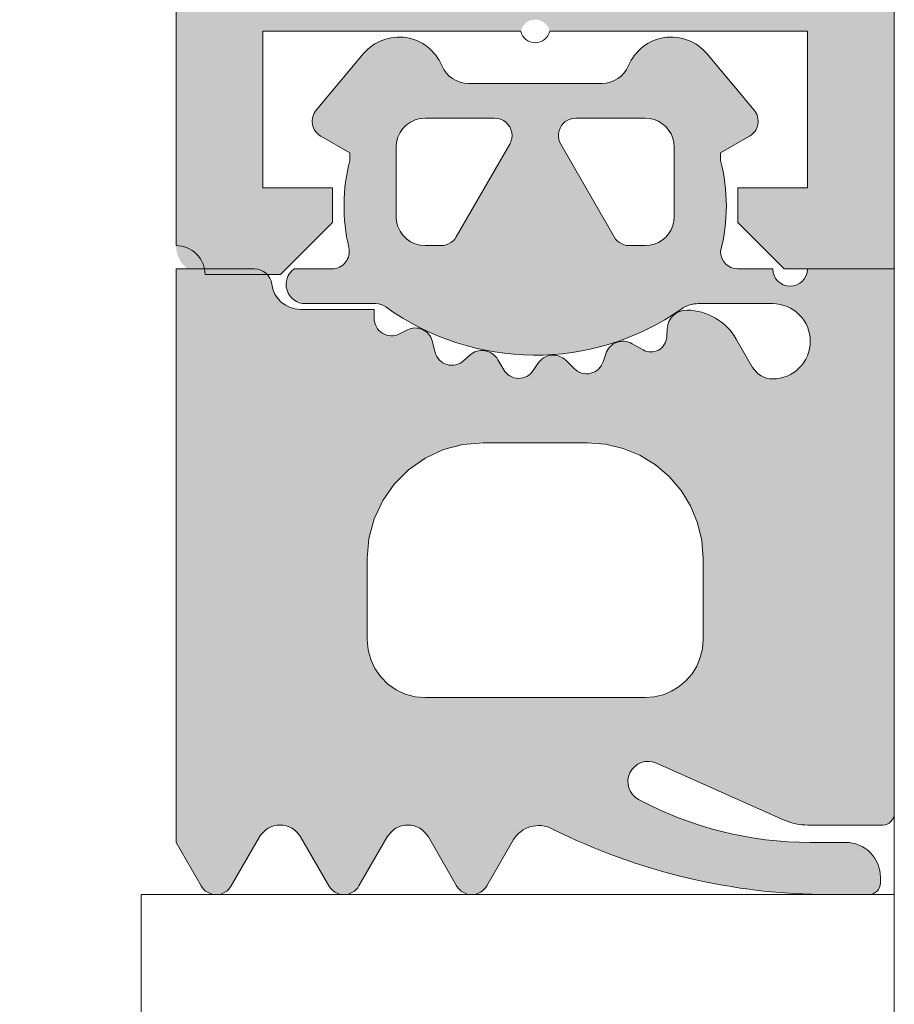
# Model space of a CAD drawing. Header units: metres. Extents: x -3.6 to 84.5, y -11 to 16.8.
# Tile 487 of 656: x 58.3349 to 58.35, y -0.1467 to -0.1297. Entities that reach past the tile are written whole.
import ezdxf

# ---------------------------------------------------------------- set-up
doc = ezdxf.new("R2010")
doc.units = ezdxf.units.M
doc.header["$MEASUREMENT"] = 0
doc.layers.add('301 - Elemente.Linie', color=7, linetype='Continuous')
doc.layers.add('302 - Elemente.Schraffur', color=7, linetype='Continuous')

msp = doc.modelspace()

# ---------------------------------------------------------------- hatches: boundary and pattern name
at = {"layer": '302 - Elemente.Schraffur', "linetype": 'Continuous', "lineweight": 5}
h = msp.add_hatch(color=7, dxfattribs=at)
h.paths.add_polyline_path([(58.299989, -0.0305), (58.299989, -0.134), (58.301889, -0.134), (58.302689, -0.1332), (58.302689, -0.1326), (58.301489, -0.1326), (58.301489, -0.1299), (58.305939, -0.1299), (58.305945, -0.129879), (58.305952, -0.129859), (58.305961, -0.129839), (58.305972, -0.12982), (58.305984, -0.129803), (58.305998, -0.129786), (58.306013, -0.12977), (58.306029, -0.129756), (58.306046, -0.129743), (58.306065, -0.129732), (58.306084, -0.129722), (58.306104, -0.129714), (58.306125, -0.129708), (58.306146, -0.129704), (58.306167, -0.129701), (58.306189, -0.1297), (58.306211, -0.129701), (58.306232, -0.129704), (58.306253, -0.129708), (58.306274, -0.129714), (58.306294, -0.129722), (58.306313, -0.129732), (58.306332, -0.129743), (58.306349, -0.129756), (58.306365, -0.12977), (58.30638, -0.129786), (58.306394, -0.129803), (58.306406, -0.12982), (58.306417, -0.129839), (58.306426, -0.129859), (58.306433, -0.129879), (58.306439, -0.1299), (58.310889, -0.1299), (58.310889, -0.1326), (58.309689, -0.1326), (58.309689, -0.1332), (58.310589, -0.1341), (58.311889, -0.1341), (58.311914, -0.134099), (58.311938, -0.134098), (58.311962, -0.134095), (58.311987, -0.13409), (58.31201, -0.134085), (58.312034, -0.134078), (58.312057, -0.134071), (58.31208, -0.134062), (58.312103, -0.134052), (58.312125, -0.134041), (58.312146, -0.134029), (58.312167, -0.134016), (58.312187, -0.134002), (58.312206, -0.133986), (58.312225, -0.13397), (58.312243, -0.133953), (58.312259, -0.133936), (58.312276, -0.133917), (58.312291, -0.133898), (58.312305, -0.133878), (58.312318, -0.133857), (58.31233, -0.133836), (58.312341, -0.133814), (58.312351, -0.133791), (58.31236, -0.133768), (58.312367, -0.133745), (58.312374, -0.133721), (58.312379, -0.133697), (58.312384, -0.133673), (58.312387, -0.133649), (58.312388, -0.133624), (58.312389, -0.1336), (58.312389, -0.1215), (58.31239, -0.121475), (58.312391, -0.121451), (58.312394, -0.121427), (58.312399, -0.121402), (58.312404, -0.121378), (58.312411, -0.121355), (58.312418, -0.121331), (58.312427, -0.121309), (58.312437, -0.121286), (58.312448, -0.121264), (58.31246, -0.121243), (58.312473, -0.121222), (58.312487, -0.121202), (58.312502, -0.121183), (58.312519, -0.121164), (58.312535, -0.121146), (58.312553, -0.121129), (58.312572, -0.121113), (58.312591, -0.121098), (58.312611, -0.121084), (58.312632, -0.121071), (58.312653, -0.121059), (58.312675, -0.121048), (58.312698, -0.121038), (58.312721, -0.121029), (58.312744, -0.121021), (58.312768, -0.121015), (58.312791, -0.12101), (58.312816, -0.121005), (58.31284, -0.121002), (58.312864, -0.121001), (58.312889, -0.121), (58.318489, -0.121), (58.318563, -0.121002), (58.318636, -0.121007), (58.318709, -0.121016), (58.318782, -0.121029), (58.318853, -0.121045), (58.318924, -0.121065), (58.318994, -0.121088), (58.319063, -0.121114), (58.31913, -0.121144), (58.319196, -0.121177), (58.31926, -0.121213), (58.319322, -0.121253), (58.319383, -0.121295), (58.319441, -0.12134), (58.319496, -0.121389), (58.31955, -0.121439), (58.3196, -0.121493), (58.319649, -0.121548), (58.319694, -0.121606), (58.319736, -0.121667), (58.319776, -0.121729), (58.319812, -0.121793), (58.319845, -0.121859), (58.319875, -0.121926), (58.319901, -0.121995), (58.319924, -0.122065), (58.319944, -0.122135), (58.31996, -0.122207), (58.319973, -0.12228), (58.319982, -0.122353), (58.319987, -0.122426), (58.319989, -0.1225), (58.319989, -0.1495), (58.31999, -0.149524), (58.319991, -0.149549), (58.319994, -0.149573), (58.319999, -0.149597), (58.320004, -0.149621), (58.320011, -0.149645), (58.320018, -0.149668), (58.320027, -0.149691), (58.320037, -0.149714), (58.320048, -0.149736), (58.32006, -0.149757), (58.320073, -0.149778), (58.320087, -0.149798), (58.320102, -0.149817), (58.320119, -0.149836), (58.320135, -0.149853), (58.320153, -0.14987), (58.320172, -0.149886), (58.320191, -0.149902), (58.320211, -0.149916), (58.320232, -0.149929), (58.320253, -0.149941), (58.320275, -0.149952), (58.320298, -0.149962), (58.320321, -0.149971), (58.320344, -0.149978), (58.320368, -0.149985), (58.320391, -0.14999), (58.320416, -0.149995), (58.32044, -0.149998), (58.320464, -0.149999), (58.320489, -0.15), (58.321489, -0.15), (58.321538, -0.149999), (58.321587, -0.149995), (58.321636, -0.149989), (58.321684, -0.149981), (58.321732, -0.14997), (58.321779, -0.149957), (58.321826, -0.149941), (58.321872, -0.149924), (58.321917, -0.149904), (58.32196, -0.149882), (58.322003, -0.149858), (58.322045, -0.149831), (58.322085, -0.149803), (58.322123, -0.149773), (58.322161, -0.149741), (58.322196, -0.149707), (58.32223, -0.149671), (58.322262, -0.149634), (58.322292, -0.149596), (58.32232, -0.149556), (58.322347, -0.149514), (58.322371, -0.149471), (58.322393, -0.149427), (58.322413, -0.149383), (58.322431, -0.149337), (58.322446, -0.14929), (58.322459, -0.149243), (58.32247, -0.149195), (58.322478, -0.149147), (58.322484, -0.149098), (58.322488, -0.149049), (58.322489, -0.149), (58.322489, -0.1481), (58.322989, -0.147811), (58.322989, -0.146589), (58.322489, -0.1463), (58.322989, -0.146011), (58.322989, -0.144789), (58.322489, -0.1445), (58.322989, -0.144211), (58.322989, -0.142989), (58.322489, -0.1427), (58.322989, -0.142411), (58.322989, -0.141189), (58.322489, -0.1409), (58.322989, -0.140611), (58.322989, -0.139389), (58.322489, -0.1391), (58.322989, -0.138811), (58.322989, -0.137589), (58.322489, -0.1373), (58.322989, -0.137011), (58.322989, -0.135789), (58.322489, -0.1355), (58.322989, -0.135211), (58.322989, -0.134164), (58.324123, -0.1322), (58.324158, -0.132144), (58.324196, -0.132091), (58.324237, -0.132041), (58.324282, -0.131993), (58.32433, -0.131948), (58.32438, -0.131907), (58.324433, -0.131868), (58.324489, -0.131834), (58.324547, -0.131803), (58.324606, -0.131776), (58.324668, -0.131753), (58.32473, -0.131734), (58.324794, -0.131719), (58.324858, -0.131708), (58.324924, -0.131702), (58.324989, -0.1317), (58.325054, -0.131702), (58.32512, -0.131708), (58.325184, -0.131719), (58.325248, -0.131734), (58.32531, -0.131753), (58.325372, -0.131776), (58.325431, -0.131803), (58.325489, -0.131834), (58.325545, -0.131868), (58.325598, -0.131907), (58.325648, -0.131948), (58.325696, -0.131993), (58.325741, -0.132041), (58.325782, -0.132091), (58.32582, -0.132144), (58.325855, -0.1322), (58.326989, -0.134164), (58.326989, -0.136111), (58.327489, -0.1364), (58.326989, -0.136689), (58.326989, -0.137911), (58.327489, -0.1382), (58.326989, -0.138489), (58.326989, -0.139711), (58.327489, -0.14), (58.326989, -0.140289), (58.326989, -0.141511), (58.327489, -0.1418), (58.326989, -0.142089), (58.326989, -0.143311), (58.327489, -0.1436), (58.326989, -0.143889), (58.326989, -0.145111), (58.327489, -0.1454), (58.326989, -0.145689), (58.326989, -0.146911), (58.327489, -0.1472), (58.326989, -0.147489), (58.326989, -0.148711), (58.327489, -0.149), (58.32749, -0.149049), (58.327494, -0.149098), (58.3275, -0.149147), (58.327508, -0.149195), (58.327519, -0.149243), (58.327532, -0.14929), (58.327547, -0.149337), (58.327565, -0.149383), (58.327585, -0.149427), (58.327607, -0.149471), (58.327631, -0.149514), (58.327658, -0.149556), (58.327686, -0.149596), (58.327716, -0.149634), (58.327748, -0.149671), (58.327782, -0.149707), (58.327817, -0.149741), (58.327855, -0.149773), (58.327893, -0.149803), (58.327933, -0.149831), (58.327975, -0.149858), (58.328018, -0.149882), (58.328061, -0.149904), (58.328106, -0.149924), (58.328152, -0.149941), (58.328199, -0.149957), (58.328246, -0.14997), (58.328294, -0.149981), (58.328342, -0.149989), (58.328391, -0.149995), (58.32844, -0.149999), (58.328489, -0.15), (58.329489, -0.15), (58.329514, -0.149999), (58.329538, -0.149998), (58.329562, -0.149995), (58.329587, -0.14999), (58.32961, -0.149985), (58.329634, -0.149978), (58.329657, -0.149971), (58.32968, -0.149962), (58.329703, -0.149952), (58.329725, -0.149941), (58.329746, -0.149929), (58.329767, -0.149916), (58.329787, -0.149902), (58.329806, -0.149886), (58.329825, -0.14987), (58.329843, -0.149853), (58.329859, -0.149836), (58.329875, -0.149817), (58.329891, -0.149798), (58.329905, -0.149778), (58.329918, -0.149757), (58.32993, -0.149736), (58.329941, -0.149714), (58.329951, -0.149691), (58.32996, -0.149668), (58.329967, -0.149645), (58.329974, -0.149621), (58.329979, -0.149597), (58.329984, -0.149573), (58.329987, -0.149549), (58.329988, -0.149524), (58.329989, -0.1495), (58.329989, -0.1225), (58.329991, -0.122426), (58.329996, -0.122353), (58.330005, -0.12228), (58.330018, -0.122207), (58.330034, -0.122135), (58.330054, -0.122065), (58.330077, -0.121995), (58.330103, -0.121926), (58.330133, -0.121859), (58.330166, -0.121793), (58.330202, -0.121729), (58.330242, -0.121667), (58.330284, -0.121606), (58.330329, -0.121548), (58.330378, -0.121493), (58.330428, -0.121439), (58.330482, -0.121389), (58.330537, -0.12134), (58.330595, -0.121295), (58.330656, -0.121253), (58.330718, -0.121213), (58.330782, -0.121177), (58.330848, -0.121144), (58.330915, -0.121114), (58.330984, -0.121088), (58.331054, -0.121065), (58.331125, -0.121045), (58.331196, -0.121029), (58.331269, -0.121016), (58.331342, -0.121007), (58.331415, -0.121002), (58.331489, -0.121), (58.337089, -0.121), (58.337114, -0.121001), (58.337138, -0.121002), (58.337162, -0.121005), (58.337187, -0.12101), (58.33721, -0.121015), (58.337234, -0.121021), (58.337257, -0.121029), (58.33728, -0.121038), (58.337303, -0.121048), (58.337325, -0.121059), (58.337346, -0.121071), (58.337367, -0.121084), (58.337387, -0.121098), (58.337406, -0.121113), (58.337425, -0.121129), (58.337443, -0.121146), (58.337459, -0.121164), (58.337475, -0.121183), (58.337491, -0.121202), (58.337505, -0.121222), (58.337518, -0.121243), (58.33753, -0.121264), (58.337541, -0.121286), (58.337551, -0.121309), (58.33756, -0.121331), (58.337567, -0.121355), (58.337574, -0.121378), (58.337579, -0.121402), (58.337584, -0.121427), (58.337587, -0.121451), (58.337588, -0.121475), (58.337589, -0.1215), (58.337589, -0.1336), (58.33759, -0.133624), (58.337591, -0.133649), (58.337594, -0.133673), (58.337599, -0.133697), (58.337604, -0.133721), (58.337611, -0.133745), (58.337618, -0.133768), (58.337627, -0.133791), (58.337637, -0.133814), (58.337648, -0.133836), (58.33766, -0.133857), (58.337673, -0.133878), (58.337687, -0.133898), (58.337702, -0.133917), (58.337719, -0.133936), (58.337735, -0.133953), (58.337753, -0.13397), (58.337772, -0.133986), (58.337791, -0.134002), (58.337811, -0.134016), (58.337832, -0.134029), (58.337853, -0.134041), (58.337875, -0.134052), (58.337898, -0.134062), (58.337921, -0.134071), (58.337944, -0.134078), (58.337968, -0.134085), (58.337991, -0.13409), (58.338016, -0.134095), (58.33804, -0.134098), (58.338064, -0.134099), (58.338089, -0.1341), (58.339389, -0.1341), (58.340289, -0.1332), (58.340289, -0.1326), (58.339089, -0.1326), (58.339089, -0.1299), (58.343539, -0.1299), (58.343545, -0.129879), (58.343552, -0.129859), (58.343561, -0.129839), (58.343572, -0.12982), (58.343584, -0.129803), (58.343598, -0.129786), (58.343613, -0.12977), (58.343629, -0.129756), (58.343646, -0.129743), (58.343665, -0.129732), (58.343684, -0.129722), (58.343704, -0.129714), (58.343725, -0.129708), (58.343746, -0.129704), (58.343767, -0.129701), (58.343789, -0.1297), (58.343811, -0.129701), (58.343832, -0.129704), (58.343853, -0.129708), (58.343874, -0.129714), (58.343894, -0.129722), (58.343913, -0.129732), (58.343932, -0.129743), (58.343949, -0.129756), (58.343965, -0.12977), (58.34398, -0.129786), (58.343994, -0.129803), (58.344006, -0.12982), (58.344017, -0.129839), (58.344026, -0.129859), (58.344033, -0.129879), (58.344039, -0.1299), (58.348489, -0.1299), (58.348489, -0.1326), (58.347289, -0.1326), (58.347289, -0.1332), (58.348089, -0.134), (58.349989, -0.134), (58.349989, -0.0305), (58.349987, -0.030426), (58.349982, -0.030353), (58.349973, -0.03028), (58.34996, -0.030207), (58.349944, -0.030135), (58.349924, -0.030065), (58.349901, -0.029995), (58.349875, -0.029926), (58.349845, -0.029859), (58.349812, -0.029793), (58.349776, -0.029729), (58.349736, -0.029667), (58.349694, -0.029606), (58.349649, -0.029548), (58.3496, -0.029493), (58.34955, -0.029439), (58.349496, -0.029389), (58.349441, -0.02934), (58.349383, -0.029295), (58.349322, -0.029253), (58.34926, -0.029213), (58.349196, -0.029177), (58.34913, -0.029144), (58.349063, -0.029114), (58.348994, -0.029088), (58.348924, -0.029065), (58.348853, -0.029045), (58.348782, -0.029029), (58.348709, -0.029016), (58.348636, -0.029007), (58.348563, -0.029002), (58.348489, -0.029), (58.301489, -0.029), (58.301415, -0.029002), (58.301342, -0.029007), (58.301269, -0.029016), (58.301196, -0.029029), (58.301125, -0.029045), (58.301054, -0.029065), (58.300984, -0.029088), (58.300915, -0.029114), (58.300848, -0.029144), (58.300782, -0.029177), (58.300718, -0.029213), (58.300656, -0.029253), (58.300595, -0.029295), (58.300537, -0.02934), (58.300482, -0.029389), (58.300428, -0.029439), (58.300378, -0.029493), (58.300329, -0.029548), (58.300284, -0.029606), (58.300242, -0.029667), (58.300202, -0.029729), (58.300166, -0.029793), (58.300133, -0.029859), (58.300103, -0.029926), (58.300077, -0.029995), (58.300054, -0.030065), (58.300034, -0.030135), (58.300018, -0.030207), (58.300005, -0.03028), (58.299996, -0.030353), (58.299991, -0.030426)])
h.paths.add_polyline_path([(58.301489, -0.121), (58.305939, -0.121), (58.305952, -0.120959), (58.305972, -0.12092), (58.305998, -0.120886), (58.306029, -0.120856), (58.306065, -0.120832), (58.306104, -0.120814), (58.306146, -0.120804), (58.306189, -0.1208), (58.306232, -0.120804), (58.306274, -0.120814), (58.306313, -0.120832), (58.306349, -0.120856), (58.30638, -0.120886), (58.306406, -0.12092), (58.306426, -0.120959), (58.306439, -0.121), (58.310889, -0.121), (58.310889, -0.1267), (58.309689, -0.1267), (58.309689, -0.1273), (58.310335, -0.127946), (58.310389, -0.128009), (58.310431, -0.12808), (58.310461, -0.128157), (58.310478, -0.128238), (58.310481, -0.128321), (58.310471, -0.128403), (58.310448, -0.128482), (58.310411, -0.128556), (58.310363, -0.128623), (58.310305, -0.128681), (58.310238, -0.128729), (58.310164, -0.128766), (58.310084, -0.128789), (58.310003, -0.1288), (58.30992, -0.128796), (58.309839, -0.128779), (58.309762, -0.128749), (58.309691, -0.128707), (58.309628, -0.128653), (58.308568, -0.127593), (58.308448, -0.127491), (58.308315, -0.127409), (58.30817, -0.127349), (58.308017, -0.127312), (58.307861, -0.1273), (58.304517, -0.1273), (58.304361, -0.127312), (58.304208, -0.127349), (58.304063, -0.127409), (58.30393, -0.127491), (58.30381, -0.127593), (58.30275, -0.128653), (58.302687, -0.128707), (58.302616, -0.128749), (58.302539, -0.128779), (58.302458, -0.128796), (58.302375, -0.1288), (58.302293, -0.128789), (58.302214, -0.128766), (58.30214, -0.128729), (58.302073, -0.128681), (58.302015, -0.128623), (58.301967, -0.128556), (58.30193, -0.128482), (58.301907, -0.128403), (58.301897, -0.128321), (58.3019, -0.128238), (58.301917, -0.128157), (58.301947, -0.12808), (58.301989, -0.128009), (58.302043, -0.127946), (58.302689, -0.1273), (58.302689, -0.1267), (58.301489, -0.1267)], flags=0)
h.paths.add_polyline_path([(58.347889, -0.1187), (58.302089, -0.1187), (58.302089, -0.0348), (58.347889, -0.0348)], flags=0)
h.paths.add_polyline_path([(58.321789, -0.1289), (58.321789, -0.1215), (58.321795, -0.121422), (58.321813, -0.121345), (58.321843, -0.121273), (58.321884, -0.121206), (58.321935, -0.121146), (58.321995, -0.121095), (58.322062, -0.121054), (58.322134, -0.121024), (58.322211, -0.121006), (58.322289, -0.121), (58.327689, -0.121), (58.327767, -0.121006), (58.327844, -0.121024), (58.327916, -0.121054), (58.327983, -0.121095), (58.328043, -0.121146), (58.328094, -0.121206), (58.328134, -0.121273), (58.328165, -0.121345), (58.328183, -0.121422), (58.328189, -0.1215), (58.328189, -0.1289), (58.328183, -0.128978), (58.328165, -0.129054), (58.328134, -0.129127), (58.328094, -0.129194), (58.328043, -0.129253), (58.327983, -0.129304), (58.327916, -0.129345), (58.327844, -0.129375), (58.327767, -0.129394), (58.327689, -0.1294), (58.322289, -0.1294), (58.322211, -0.129394), (58.322134, -0.129375), (58.322062, -0.129345), (58.321995, -0.129304), (58.321935, -0.129253), (58.321884, -0.129194), (58.321843, -0.129127), (58.321813, -0.129054), (58.321795, -0.128978)], flags=0)
h.paths.add_polyline_path([(58.339089, -0.1267), (58.339089, -0.121), (58.343539, -0.121), (58.343552, -0.120959), (58.343572, -0.12092), (58.343598, -0.120886), (58.343629, -0.120856), (58.343665, -0.120832), (58.343704, -0.120814), (58.343746, -0.120804), (58.343789, -0.1208), (58.343832, -0.120804), (58.343874, -0.120814), (58.343913, -0.120832), (58.343949, -0.120856), (58.34398, -0.120886), (58.344006, -0.12092), (58.344026, -0.120959), (58.344039, -0.121), (58.348489, -0.121), (58.348489, -0.1267), (58.347289, -0.1267), (58.347289, -0.1273), (58.347935, -0.127946), (58.347989, -0.128009), (58.348031, -0.12808), (58.348061, -0.128157), (58.348078, -0.128238), (58.348081, -0.128321), (58.348071, -0.128403), (58.348048, -0.128482), (58.348011, -0.128556), (58.347963, -0.128623), (58.347905, -0.128681), (58.347838, -0.128729), (58.347764, -0.128766), (58.347684, -0.128789), (58.347603, -0.1288), (58.34752, -0.128796), (58.347439, -0.128779), (58.347362, -0.128749), (58.347291, -0.128707), (58.347228, -0.128653), (58.346168, -0.127593), (58.346048, -0.127491), (58.345915, -0.127409), (58.34577, -0.127349), (58.345617, -0.127312), (58.345461, -0.1273), (58.342117, -0.1273), (58.341961, -0.127312), (58.341808, -0.127349), (58.341663, -0.127409), (58.34153, -0.127491), (58.34141, -0.127593), (58.34035, -0.128653), (58.340287, -0.128707), (58.340216, -0.128749), (58.340139, -0.128779), (58.340058, -0.128796), (58.339975, -0.1288), (58.339893, -0.128789), (58.339814, -0.128766), (58.33974, -0.128729), (58.339673, -0.128681), (58.339615, -0.128623), (58.339567, -0.128556), (58.33953, -0.128482), (58.339507, -0.128403), (58.339497, -0.128321), (58.3395, -0.128238), (58.339517, -0.128157), (58.339547, -0.12808), (58.339589, -0.128009), (58.339643, -0.127946), (58.340289, -0.1273), (58.340289, -0.1267)], flags=0)
h = msp.add_hatch(color=7, dxfattribs=at)
h.paths.add_polyline_path([(58.337589, -0.134001), (58.337589, -0.143901), (58.338022, -0.144651, 0.577392), (58.338542, -0.144651), (58.33903, -0.143806, -0.577289), (58.33974, -0.143806), (58.340228, -0.144651, 0.577392), (58.340747, -0.144651), (58.341235, -0.143806, -0.577368), (58.341945, -0.143806), (58.342433, -0.144651, 0.577392), (58.342953, -0.144651), (58.343415, -0.14385, -0.388148), (58.344078, -0.143663, 0.116852), (58.348879, -0.1448), (58.349549, -0.1448, 0.414524), (58.349749, -0.1446), (58.349749, -0.1445, 0.414329), (58.349149, -0.1439), (58.348539, -0.1439, -0.123102), (58.345574, -0.143159, -0.965045), (58.345881, -0.142531), (58.34809, -0.143514, 0.105057), (58.348497, -0.1436), (58.349789, -0.1436, 0.414151), (58.349989, -0.1434), (58.349989, -0.134001), (58.348489, -0.134001, -1), (58.347889, -0.134001), (58.347284, -0.134001, -0.409499), (58.346989, -0.133701, 0.127235), (58.346989, -0.132128), (58.346989, -0.132001), (58.347489, -0.131712, 0.466227), (58.347569, -0.131259), (58.346752, -0.130286, 0.562251), (58.345401, -0.130493, -0.302762), (58.34494, -0.130801), (58.342638, -0.130801, -0.302777), (58.342177, -0.130493, 0.562174), (58.340826, -0.130286), (58.340009, -0.131259, 0.466377), (58.340089, -0.131712), (58.340589, -0.132001), (58.340589, -0.132128, 0.12137), (58.340572, -0.133632, -0.483406), (58.34028, -0.134001), (58.339629, -0.134001, 0.732626), (58.339819, -0.134601), (58.341037, -0.134601, -0.157674), (58.341213, -0.134657, 0.319713), (58.346318, -0.134691, -0.154263), (58.346605, -0.134601), (58.347889, -0.134601, -1), (58.347889, -0.135901, -0.267979), (58.347543, -0.135701), (58.347261, -0.135213, 0.264074), (58.34641, -0.134713, 0.403109), (58.346067, -0.135034), (58.346059, -0.135178, -0.55988), (58.345651, -0.135399), (58.345465, -0.135292, 0.47692), (58.345007, -0.135468), (58.344962, -0.135605, -0.560029), (58.344465, -0.135724), (58.344323, -0.135583, 0.47708), (58.343835, -0.135634), (58.343756, -0.135755, -0.560017), (58.343245, -0.135742), (58.343145, -0.135568, 0.476948), (58.34266, -0.135492), (58.342553, -0.135588, -0.560069), (58.342062, -0.135443), (58.342009, -0.135243, 0.476951), (58.341583, -0.135053), (58.341445, -0.135123, -0.559911), (58.341009, -0.134856), (58.341009, -0.134701), (58.339737, -0.134701, -0.378044), (58.339241, -0.134263, 0.377911), (58.338943, -0.134001)])
h.paths.add_polyline_path([(58.340889, -0.140401), (58.340889, -0.139001), (58.340891, -0.138903), (58.340899, -0.138805), (58.340911, -0.138707), (58.340927, -0.13861), (58.340949, -0.138515), (58.340975, -0.13842), (58.341006, -0.138327), (58.341041, -0.138235), (58.341081, -0.138146), (58.341125, -0.138058), (58.341174, -0.137972), (58.341226, -0.13789), (58.341283, -0.137809), (58.341343, -0.137732), (58.341407, -0.137658), (58.341475, -0.137586), (58.341546, -0.137519), (58.34162, -0.137455), (58.341698, -0.137394), (58.341778, -0.137338), (58.341861, -0.137285), (58.341946, -0.137237), (58.342034, -0.137193), (58.342124, -0.137153), (58.342215, -0.137118), (58.342308, -0.137087), (58.342403, -0.137061), (58.342499, -0.137039), (58.342596, -0.137022), (58.342693, -0.13701), (58.342791, -0.137003), (58.342889, -0.137001), (58.344689, -0.137001), (58.344787, -0.137003), (58.344885, -0.13701), (58.344982, -0.137022), (58.345079, -0.137039), (58.345175, -0.137061), (58.34527, -0.137087), (58.345363, -0.137118), (58.345454, -0.137153), (58.345544, -0.137193), (58.345632, -0.137237), (58.345717, -0.137285), (58.3458, -0.137338), (58.34588, -0.137394), (58.345958, -0.137455), (58.346032, -0.137519), (58.346103, -0.137586), (58.346171, -0.137658), (58.346235, -0.137732), (58.346295, -0.137809), (58.346352, -0.137889), (58.346404, -0.137972), (58.346453, -0.138058), (58.346497, -0.138146), (58.346537, -0.138235), (58.346572, -0.138327), (58.346603, -0.13842), (58.346629, -0.138515), (58.346651, -0.13861), (58.346667, -0.138707), (58.346679, -0.138805), (58.346687, -0.138903), (58.346689, -0.139001), (58.346689, -0.140401), (58.346688, -0.14045), (58.346684, -0.140499), (58.346678, -0.140547), (58.34667, -0.140596), (58.346659, -0.140644), (58.346646, -0.140691), (58.346631, -0.140738), (58.346613, -0.140783), (58.346593, -0.140828), (58.346571, -0.140872), (58.346547, -0.140915), (58.346521, -0.140956), (58.346492, -0.140996), (58.346462, -0.141035), (58.34643, -0.141072), (58.346396, -0.141108), (58.346361, -0.141142), (58.346323, -0.141174), (58.346285, -0.141204), (58.346245, -0.141232), (58.346203, -0.141258), (58.34616, -0.141283), (58.346117, -0.141305), (58.346072, -0.141325), (58.346026, -0.141342), (58.345979, -0.141358), (58.345932, -0.141371), (58.345884, -0.141381), (58.345836, -0.14139), (58.345787, -0.141396), (58.345738, -0.141399), (58.345689, -0.141401), (58.341889, -0.141401), (58.34184, -0.141399), (58.341791, -0.141396), (58.341742, -0.14139), (58.341694, -0.141381), (58.341646, -0.141371), (58.341599, -0.141358), (58.341552, -0.141342), (58.341506, -0.141325), (58.341461, -0.141305), (58.341418, -0.141283), (58.341375, -0.141258), (58.341333, -0.141232), (58.341293, -0.141204), (58.341255, -0.141174), (58.341217, -0.141142), (58.341182, -0.141108), (58.341148, -0.141072), (58.341116, -0.141035), (58.341086, -0.140996), (58.341058, -0.140956), (58.341031, -0.140915), (58.341007, -0.140872), (58.340985, -0.140828), (58.340965, -0.140783), (58.340947, -0.140738), (58.340932, -0.140691), (58.340919, -0.140644), (58.340908, -0.140596), (58.3409, -0.140547), (58.340894, -0.140499), (58.34089, -0.14045)], flags=0)
h.paths.add_polyline_path([(58.341389, -0.1331), (58.341389, -0.1319), (58.34139, -0.131875), (58.341391, -0.131851), (58.341394, -0.131827), (58.341399, -0.131802), (58.341404, -0.131778), (58.341411, -0.131755), (58.341418, -0.131731), (58.341427, -0.131709), (58.341437, -0.131686), (58.341448, -0.131664), (58.34146, -0.131643), (58.341473, -0.131622), (58.341487, -0.131602), (58.341502, -0.131583), (58.341519, -0.131564), (58.341535, -0.131546), (58.341553, -0.131529), (58.341572, -0.131513), (58.341591, -0.131498), (58.341611, -0.131484), (58.341632, -0.131471), (58.341653, -0.131459), (58.341675, -0.131448), (58.341698, -0.131438), (58.341721, -0.131429), (58.341744, -0.131421), (58.341767, -0.131415), (58.341791, -0.13141), (58.341816, -0.131405), (58.34184, -0.131402), (58.341864, -0.131401), (58.341889, -0.1314), (58.343089, -0.1314), (58.343109, -0.131401), (58.343128, -0.131402), (58.343147, -0.131406), (58.343167, -0.13141), (58.343185, -0.131416), (58.343204, -0.131423), (58.343222, -0.131431), (58.343239, -0.13144), (58.343256, -0.13145), (58.343272, -0.131462), (58.343287, -0.131474), (58.343301, -0.131488), (58.343315, -0.131502), (58.343327, -0.131517), (58.343338, -0.131533), (58.343349, -0.13155), (58.343358, -0.131567), (58.343366, -0.131585), (58.343373, -0.131603), (58.343379, -0.131622), (58.343383, -0.131641), (58.343386, -0.131661), (58.343388, -0.13168), (58.343389, -0.1317), (58.343388, -0.13172), (58.343386, -0.131739), (58.343383, -0.131758), (58.343379, -0.131778), (58.343373, -0.131796), (58.343366, -0.131815), (58.343358, -0.131833), (58.343349, -0.13185), (58.34242, -0.133458), (58.342409, -0.133475), (58.342397, -0.13349), (58.342384, -0.133505), (58.34237, -0.133519), (58.342356, -0.133532), (58.34234, -0.133544), (58.342324, -0.133555), (58.342307, -0.133565), (58.342289, -0.133573), (58.342271, -0.133581), (58.342252, -0.133587), (58.342233, -0.133592), (58.342214, -0.133596), (58.342195, -0.133598), (58.342175, -0.1336), (58.341889, -0.1336), (58.341864, -0.133599), (58.34184, -0.133598), (58.341816, -0.133595), (58.341791, -0.13359), (58.341767, -0.133585), (58.341744, -0.133578), (58.341721, -0.133571), (58.341698, -0.133562), (58.341675, -0.133552), (58.341653, -0.133541), (58.341632, -0.133529), (58.341611, -0.133516), (58.341591, -0.133502), (58.341572, -0.133486), (58.341553, -0.13347), (58.341535, -0.133453), (58.341519, -0.133436), (58.341502, -0.133417), (58.341487, -0.133398), (58.341473, -0.133378), (58.34146, -0.133357), (58.341448, -0.133336), (58.341437, -0.133314), (58.341427, -0.133291), (58.341418, -0.133268), (58.341411, -0.133245), (58.341404, -0.133221), (58.341399, -0.133197), (58.341394, -0.133173), (58.341391, -0.133149), (58.34139, -0.133124)], flags=0)
h.paths.add_polyline_path([(58.34419, -0.13172), (58.344189, -0.1317), (58.34419, -0.13168), (58.344192, -0.131661), (58.344195, -0.131641), (58.344199, -0.131622), (58.344205, -0.131603), (58.344212, -0.131585), (58.34422, -0.131567), (58.344229, -0.13155), (58.34424, -0.131533), (58.344251, -0.131517), (58.344263, -0.131502), (58.344277, -0.131488), (58.344291, -0.131474), (58.344306, -0.131462), (58.344322, -0.13145), (58.344339, -0.13144), (58.344356, -0.131431), (58.344374, -0.131423), (58.344393, -0.131416), (58.344411, -0.13141), (58.34443, -0.131406), (58.34445, -0.131402), (58.344469, -0.131401), (58.344489, -0.1314), (58.345689, -0.1314), (58.345713, -0.131401), (58.345738, -0.131402), (58.345762, -0.131405), (58.345786, -0.13141), (58.34581, -0.131415), (58.345834, -0.131421), (58.345857, -0.131429), (58.34588, -0.131438), (58.345903, -0.131448), (58.345925, -0.131459), (58.345946, -0.131471), (58.345967, -0.131484), (58.345987, -0.131498), (58.346006, -0.131513), (58.346025, -0.131529), (58.346043, -0.131546), (58.346059, -0.131564), (58.346075, -0.131583), (58.346091, -0.131602), (58.346105, -0.131622), (58.346118, -0.131643), (58.34613, -0.131664), (58.346141, -0.131686), (58.346151, -0.131709), (58.34616, -0.131731), (58.346167, -0.131755), (58.346174, -0.131778), (58.346179, -0.131802), (58.346184, -0.131827), (58.346187, -0.131851), (58.346188, -0.131875), (58.346189, -0.1319), (58.346189, -0.1331), (58.346188, -0.133124), (58.346187, -0.133149), (58.346184, -0.133173), (58.346179, -0.133197), (58.346174, -0.133221), (58.346167, -0.133245), (58.34616, -0.133268), (58.346151, -0.133291), (58.346141, -0.133314), (58.34613, -0.133336), (58.346118, -0.133357), (58.346105, -0.133378), (58.346091, -0.133398), (58.346075, -0.133417), (58.346059, -0.133436), (58.346043, -0.133454), (58.346025, -0.13347), (58.346006, -0.133486), (58.345987, -0.133502), (58.345967, -0.133516), (58.345946, -0.133529), (58.345925, -0.133541), (58.345903, -0.133552), (58.34588, -0.133562), (58.345857, -0.133571), (58.345834, -0.133578), (58.34581, -0.133585), (58.345786, -0.13359), (58.345762, -0.133595), (58.345738, -0.133598), (58.345713, -0.133599), (58.345689, -0.1336), (58.345403, -0.1336), (58.345383, -0.133598), (58.345364, -0.133596), (58.345345, -0.133592), (58.345326, -0.133587), (58.345307, -0.133581), (58.345289, -0.133573), (58.345271, -0.133565), (58.345254, -0.133555), (58.345238, -0.133544), (58.345222, -0.133532), (58.345208, -0.133519), (58.345194, -0.133505), (58.345181, -0.13349), (58.345169, -0.133475), (58.345158, -0.133458), (58.344229, -0.13185), (58.34422, -0.131833), (58.344212, -0.131815), (58.344205, -0.131796), (58.344199, -0.131778), (58.344195, -0.131758), (58.344192, -0.131739)], flags=0)

# ---------------------------------------------------------------- linework, layer by layer
at = {"layer": '301 - Elemente.Linie', "color": 7, "linetype": 'Continuous', "lineweight": 5}
for p, q in [((58.349989, -0.179), (58.349989, -0.051)), ((58.349989, -0.144801), (58.336989, -0.144801)), ((58.336989, -0.144801), (58.336989, -0.179)), ((58.349989, -0.179), (58.349989, -0.144801))]:
    msp.add_line(p, q, dxfattribs=at)
msp.add_lwpolyline([(58.349989, -0.0305), (58.349989, -0.134), (58.348089, -0.134), (58.347289, -0.1332), (58.347289, -0.1326), (58.348489, -0.1326), (58.348489, -0.1299), (58.344039, -0.1299, -0.8), (58.343539, -0.1299), (58.339089, -0.1299), (58.339089, -0.1326), (58.340289, -0.1326), (58.340289, -0.1332), (58.339389, -0.1341), (58.338089, -0.1341, 0.414214), (58.337589, -0.1336), (58.337589, -0.1215, -0.414214)], format="xyb", dxfattribs=at)
msp.add_lwpolyline([(58.349989, -0.051), (58.349989, -0.179)], dxfattribs=at)
msp.add_lwpolyline([(58.349989, -0.134001), (58.349989, -0.1434, -0.414151), (58.349789, -0.1436), (58.348497, -0.1436, -0.105057), (58.34809, -0.143514), (58.345881, -0.142531, 0.965045), (58.345574, -0.143159, 0.123102), (58.348539, -0.1439), (58.349149, -0.1439, -0.414329), (58.349749, -0.1445), (58.349749, -0.1446, -0.414524), (58.349549, -0.1448), (58.348879, -0.1448, -0.116852), (58.344078, -0.143663, 0.388148), (58.343415, -0.14385), (58.342953, -0.144651, -0.577392), (58.342433, -0.144651), (58.341945, -0.143806, 0.577368), (58.341235, -0.143806), (58.340747, -0.144651, -0.577392), (58.340228, -0.144651), (58.33974, -0.143806, 0.577289), (58.33903, -0.143806), (58.338542, -0.144651, -0.577392), (58.338022, -0.144651), (58.337589, -0.143901), (58.337589, -0.134001), (58.338943, -0.134001, -0.377911), (58.339241, -0.134263, 0.378044), (58.339737, -0.134701), (58.341009, -0.134701), (58.341009, -0.134856, 0.559911), (58.341445, -0.135123), (58.341583, -0.135053, -0.476951), (58.342009, -0.135243), (58.342062, -0.135443, 0.560069), (58.342553, -0.135588), (58.34266, -0.135492, -0.476948), (58.343145, -0.135568), (58.343245, -0.135742, 0.560017), (58.343756, -0.135755), (58.343835, -0.135634, -0.47708), (58.344323, -0.135583), (58.344465, -0.135724, 0.560029), (58.344962, -0.135605), (58.345007, -0.135468, -0.47692), (58.345465, -0.135292), (58.345651, -0.135399, 0.55988), (58.346059, -0.135178), (58.346067, -0.135034, -0.403109), (58.34641, -0.134713, -0.264074), (58.347261, -0.135213), (58.347543, -0.135701, 0.267979), (58.347889, -0.135901, 1), (58.347889, -0.134601), (58.346605, -0.134601, 0.154263), (58.346318, -0.134691, -0.319713), (58.341213, -0.134657, 0.157674), (58.341037, -0.134601), (58.339819, -0.134601, -0.732626), (58.339629, -0.134001), (58.34028, -0.134001, 0.483406), (58.340572, -0.133632, -0.12137), (58.340589, -0.132128), (58.340589, -0.132001), (58.340089, -0.131712, -0.466377), (58.340009, -0.131259), (58.340826, -0.130286, -0.562174), (58.342177, -0.130493, 0.302777), (58.342638, -0.130801), (58.34494, -0.130801, 0.302762), (58.345401, -0.130493, -0.562251), (58.346752, -0.130286), (58.347569, -0.131259, -0.466227), (58.347489, -0.131712), (58.346989, -0.132001), (58.346989, -0.132128, -0.127235), (58.346989, -0.133701, 0.409499), (58.347284, -0.134001), (58.347889, -0.134001, 1), (58.348489, -0.134001)], format="xyb", close=True, dxfattribs=at)
for points in [[(58.342425, -0.13345), (58.343349, -0.13185), (58.343371, -0.131803), (58.343384, -0.131752), (58.343389, -0.1317), (58.343384, -0.131648), (58.343371, -0.131597), (58.343349, -0.13155), (58.343319, -0.131507), (58.343282, -0.13147), (58.343239, -0.13144), (58.343192, -0.131418), (58.343141, -0.131404), (58.343089, -0.1314), (58.341889, -0.1314), (58.341802, -0.131408), (58.341718, -0.13143), (58.341639, -0.131467), (58.341568, -0.131517), (58.341506, -0.131579), (58.341456, -0.13165), (58.341419, -0.131729), (58.341397, -0.131813), (58.341389, -0.1319), (58.341389, -0.1331), (58.341397, -0.133187), (58.341419, -0.133271), (58.341456, -0.13335), (58.341506, -0.133421), (58.341568, -0.133483), (58.341639, -0.133533), (58.341718, -0.13357), (58.341802, -0.133592), (58.341889, -0.1336), (58.342165, -0.1336), (58.34221, -0.133597), (58.342254, -0.133587), (58.342295, -0.13357), (58.342334, -0.133548), (58.342369, -0.13352), (58.3424, -0.133487)], [(58.345153, -0.13345), (58.345178, -0.133487), (58.345209, -0.13352), (58.345244, -0.133548), (58.345283, -0.13357), (58.345324, -0.133587), (58.345368, -0.133597), (58.345413, -0.1336), (58.345689, -0.1336), (58.345767, -0.133594), (58.345843, -0.133575), (58.345916, -0.133545), (58.345983, -0.133504), (58.346043, -0.133454), (58.346093, -0.133394), (58.346134, -0.133327), (58.346164, -0.133254), (58.346183, -0.133178), (58.346189, -0.1331), (58.346189, -0.1319), (58.346183, -0.131822), (58.346164, -0.131745), (58.346134, -0.131673), (58.346093, -0.131606), (58.346043, -0.131546), (58.345983, -0.131495), (58.345916, -0.131454), (58.345843, -0.131424), (58.345767, -0.131406), (58.345689, -0.1314), (58.344489, -0.1314), (58.344441, -0.131404), (58.344394, -0.131415), (58.34435, -0.131434), (58.344309, -0.13146), (58.344273, -0.131492), (58.344242, -0.131529), (58.344218, -0.131571), (58.344201, -0.131616), (58.344191, -0.131664), (58.344189, -0.131712), (58.344195, -0.13176), (58.344208, -0.131806), (58.344229, -0.13185)], [(58.346689, -0.139001), (58.346664, -0.138688), (58.346591, -0.138383), (58.346471, -0.138093), (58.346307, -0.137825), (58.346103, -0.137586), (58.345865, -0.137383), (58.345597, -0.137219), (58.345307, -0.137099), (58.345002, -0.137025), (58.344689, -0.137001), (58.342889, -0.137001), (58.342542, -0.137031), (58.342205, -0.137121), (58.341889, -0.137269), (58.341603, -0.137469), (58.341357, -0.137715), (58.341157, -0.138001), (58.34101, -0.138317), (58.340919, -0.138653), (58.340889, -0.139001), (58.340889, -0.140401), (58.340904, -0.140574), (58.340949, -0.140743), (58.341023, -0.140901), (58.341123, -0.141043), (58.341246, -0.141167), (58.341389, -0.141267), (58.341547, -0.14134), (58.341715, -0.141385), (58.341889, -0.141401), (58.345689, -0.141401), (58.345845, -0.141388), (58.345998, -0.141352), (58.346143, -0.141292), (58.346277, -0.14121), (58.346396, -0.141108), (58.346498, -0.140988), (58.34658, -0.140855), (58.34664, -0.14071), (58.346677, -0.140557), (58.346689, -0.140401)]]:
    msp.add_lwpolyline(points, close=True, dxfattribs=at)

doc.saveas('drawing.dxf')
